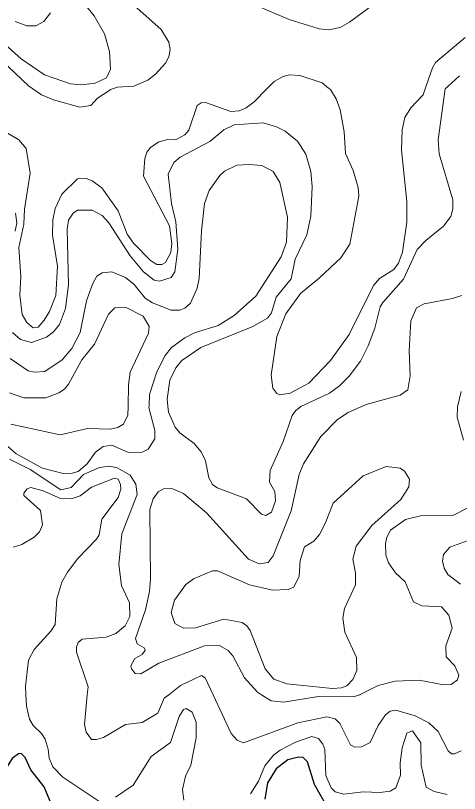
# Model space of a CAD drawing. Extents: x 473.9 to 500, y 7733.1 to 7760.8.
# Drawn here: x 492.567 to 494.528, y 7736.633 to 7740.071 of the extents above; entities that cross this region are included whole.
import ezdxf

# ---------------------------------------------------------------- set-up
doc = ezdxf.new("R2010")
doc.units = 0
doc.header["$LTSCALE"] = 0.032
doc.layers.add('1', color=7, linetype='Continuous', lineweight=25)
doc.layers.add('2', color=7, linetype='Continuous', lineweight=13)

msp = doc.modelspace()

# ---------------------------------------------------------------- linework, layer by layer
at = {"layer": '1'}
for points in [[(492.74, 7736.5495), (492.6941, 7736.6628), (492.6352, 7736.7367), (492.6092, 7736.7922), (492.5916, 7736.8095), (492.5806, 7736.8088), (492.552, 7736.7882), (492.5123, 7736.7246), (492.4698, 7736.6894), (492.4391, 7736.6783), (492.3203, 7736.6625), (492.0998, 7736.6505), (492.0193, 7736.6261)], [(493.9383, 7736.5846), (493.8881, 7736.6721), (493.8565, 7736.7734), (493.838, 7736.7912), (493.8164, 7736.7941), (493.7707, 7736.7816), (493.7184, 7736.7422), (493.6797, 7736.6798), (493.6679, 7736.6077)]]:
    msp.add_lwpolyline(points, dxfattribs=at)
at = {"layer": '2'}
for points in [[(492.8195, 7740.1861), (492.9146, 7740.0698), (492.9605, 7739.9896), (492.982, 7739.9112), (492.9867, 7739.8334), (492.9688, 7739.7947), (492.9189, 7739.7714), (492.8579, 7739.7652), (492.8097, 7739.7682), (492.6954, 7739.8081), (492.5926, 7739.8799), (492.4771, 7739.9813)], [(493.0763, 7740.1278), (493.2105, 7740.0095), (493.2443, 7739.9524), (493.2507, 7739.9209), (493.2446, 7739.8876), (493.2297, 7739.8604), (493.1852, 7739.8113), (493.1522, 7739.7858), (493.0899, 7739.7591), (493.0178, 7739.7538), (492.987, 7739.7433), (492.9791, 7739.7381), (492.9288, 7739.705), (492.8998, 7739.6738), (492.8514, 7739.6653), (492.7347, 7739.6977), (492.6815, 7739.721), (492.6621, 7739.7341), (492.6245, 7739.7596), (492.507, 7739.872)], [(494.1324, 7740.1071), (494.042, 7740.0409), (494.0017, 7740.0184), (493.9518, 7740.008), (493.9084, 7740.012), (493.776, 7740.0526), (493.586, 7740.1341)], [(492.5654, 7740.045), (492.6166, 7740.0255), (492.6568, 7740.0249), (492.6923, 7740.0446), (492.7222, 7740.0822)], [(494.0186, 7739.5564), (494.0249, 7739.461), (494.0585, 7739.3854), (494.0804, 7739.3108), (494.083, 7739.2722), (494.0443, 7739.0601), (494.0036, 7739.0002), (493.9103, 7738.9117), (493.826, 7738.8425), (493.7609, 7738.7523), (493.721, 7738.6526), (493.6969, 7738.4817), (493.7044, 7738.4243), (493.7208, 7738.4), (493.7342, 7738.3939), (493.7807, 7738.4012), (493.862, 7738.4462), (493.9586, 7738.5467), (494.0402, 7738.6613), (494.1481, 7738.8782), (494.1743, 7738.909), (494.238, 7738.9482), (494.2594, 7738.9759), (494.2758, 7739.0247), (494.295, 7739.1581), (494.295, 7739.2486), (494.2719, 7739.4759), (494.2749, 7739.5653), (494.287, 7739.6203), (494.3137, 7739.6624), (494.3675, 7739.7209), (494.3795, 7739.7556), (494.4085, 7739.8399), (494.423, 7739.8634), (494.5531, 7739.9737)], [(492.5239, 7739.5552), (492.5812, 7739.5218), (492.6138, 7739.4836), (492.6316, 7739.3746), (492.606, 7739.2149), (492.6042, 7739.1484), (492.581, 7739.045), (492.5899, 7738.9174), (492.5859, 7738.8355), (492.5961, 7738.7491), (492.6175, 7738.7139), (492.6453, 7738.6901), (492.6669, 7738.6943), (492.6943, 7738.7248), (492.7168, 7738.7625), (492.7458, 7738.8333), (492.7521, 7738.9635), (492.7309, 7739.1007), (492.732, 7739.1683), (492.7428, 7739.2181), (492.7711, 7739.2809), (492.8407, 7739.3485), (492.8793, 7739.3501), (492.9061, 7739.3401), (492.9476, 7739.3095), (493.0199, 7739.208), (493.0605, 7739.1045), (493.0889, 7739.0641), (493.1635, 7738.9888), (493.1907, 7738.9704), (493.2127, 7738.9704), (493.2294, 7738.9795), (493.2531, 7739.023), (493.2571, 7739.0638), (493.2466, 7739.1421), (493.133, 7739.3608), (493.1388, 7739.4393), (493.1468, 7739.4662), (493.1635, 7739.4881), (493.1999, 7739.5131), (493.2395, 7739.5231), (493.2741, 7739.5219), (493.315, 7739.5433), (493.3326, 7739.5648), (493.3699, 7739.6729), (493.3866, 7739.6848), (493.4059, 7739.687), (493.5187, 7739.6467), (493.5557, 7739.65), (493.5855, 7739.6627), (493.6206, 7739.6893), (493.6774, 7739.7468), (493.709, 7739.7789), (493.7489, 7739.8006), (493.777, 7739.8083), (493.8232, 7739.8061), (493.9211, 7739.7729), (493.9503, 7739.7502), (493.9581, 7739.7442), (493.9831, 7739.7024), (494.0008, 7739.6533), (494.0186, 7739.5564)], [(493.6608, 7739.5962), (493.7197, 7739.5796), (493.7578, 7739.5599), (493.8127, 7739.5151), (493.8497, 7739.4588), (493.8713, 7739.3822), (493.8778, 7739.3146), (493.8723, 7739.1844), (493.8544, 7739.1012), (493.8024, 7738.994), (493.7841, 7738.9078), (493.7187, 7738.8268), (493.6985, 7738.7562), (493.6806, 7738.7333), (493.6152, 7738.6963), (493.3853, 7738.6039), (493.3022, 7738.547), (493.2753, 7738.5143), (493.2493, 7738.4601), (493.2371, 7738.375), (493.2404, 7738.3443), (493.2433, 7738.3177), (493.2719, 7738.2521), (493.2934, 7738.2264), (493.3565, 7738.18), (493.3878, 7738.1423), (493.4059, 7738.1032), (493.4213, 7738.0277), (493.4366, 7737.9983), (493.4579, 7737.9832), (493.5881, 7737.9343), (493.6533, 7737.8675), (493.6726, 7737.8614), (493.6982, 7737.8757), (493.7148, 7737.9265), (493.7123, 7737.9671), (493.6896, 7738.0092), (493.6919, 7738.0604), (493.75, 7738.1884), (493.7888, 7738.3032), (493.8031, 7738.3244), (493.8276, 7738.3425), (493.8276, 7738.3425), (493.9533, 7738.4025), (493.9981, 7738.4347), (494.0405, 7738.4776), (494.0909, 7738.5439), (494.1246, 7738.6114), (494.1538, 7738.6891), (494.1779, 7738.7833), (494.1892, 7738.8033), (494.2811, 7738.9051), (494.3417, 7739.0368), (494.3797, 7739.0761), (494.4583, 7739.1405), (494.49, 7739.1828), (494.4987, 7739.2145), (494.4985, 7739.2568), (494.4378, 7739.4593), (494.4343, 7739.5215), (494.4651, 7739.7469), (494.4761, 7739.7568), (494.5285, 7739.8043)], [(492.5542, 7738.6698), (492.5893, 7738.639), (492.6374, 7738.6251), (492.7035, 7738.6497), (492.7353, 7738.6733), (492.7612, 7738.7052), (492.7876, 7738.7754), (492.8011, 7738.88), (492.7945, 7739.1261), (492.8014, 7739.166), (492.821, 7739.1971), (492.8402, 7739.2105), (492.905, 7739.2102), (492.9499, 7739.1877), (492.9791, 7739.1541), (493.0739, 7739.0081), (493.1328, 7738.9384), (493.1799, 7738.9018), (493.2032, 7738.8969), (493.2545, 7738.913), (493.2708, 7738.938), (493.2845, 7739.0386), (493.2748, 7739.1597), (493.2556, 7739.2401), (493.2419, 7739.3697), (493.2667, 7739.4206), (493.2941, 7739.4451), (493.4249, 7739.5145), (493.4876, 7739.566), (493.5332, 7739.588), (493.6608, 7739.5962)], [(492.4902, 7738.2032), (492.5701, 7738.1333), (492.6869, 7738.0709), (492.7774, 7738.0474), (492.8176, 7738.0478), (492.8442, 7738.0562), (492.8842, 7738.0901), (492.9198, 7738.1406), (492.9546, 7738.1661), (492.9925, 7738.1726), (493.0664, 7738.1393), (493.1269, 7738.1413), (493.1537, 7738.1551), (493.1829, 7738.2008), (493.1829, 7738.2365), (493.1565, 7738.3392), (493.1567, 7738.3446), (493.1583, 7738.3965), (493.1917, 7738.4966), (493.2278, 7738.5684), (493.2565, 7738.6042), (493.315, 7738.6467), (493.3581, 7738.6686), (493.4623, 7738.7004), (493.533, 7738.7447), (493.6293, 7738.8303), (493.74, 7739.0048), (493.7636, 7739.0696), (493.7678, 7739.179), (493.7353, 7739.3323), (493.7056, 7739.3817), (493.6549, 7739.4087), (493.5985, 7739.413), (493.545, 7739.4089), (493.4896, 7739.3832), (493.469, 7739.3643), (493.4227, 7739.2982), (493.4017, 7739.2399), (493.3883, 7739.1195), (493.3785, 7738.9089), (493.3699, 7738.8659), (493.3399, 7738.8003), (493.3152, 7738.7777), (493.293, 7738.7683), (493.255, 7738.7686)], [(492.5671, 7739.1974), (492.573, 7739.1543), (492.5657, 7739.118)], [(493.255, 7738.7686), (493.172, 7738.8004), (493.1396, 7738.8217), (493.0915, 7738.8815), (493.0529, 7738.9137), (492.9929, 7738.9381), (492.9495, 7738.9335), (492.9269, 7738.9194), (492.9065, 7738.8832), (492.8803, 7738.8102), (492.8528, 7738.6694), (492.8165, 7738.5986), (492.7735, 7738.5498), (492.6959, 7738.4981), (492.6515, 7738.494), (492.6229, 7738.5001), (492.5436, 7738.5556)], [(494.5388, 7738.8337), (494.497, 7738.82), (494.3721, 7738.7972), (494.3385, 7738.7794), (494.3135, 7738.7211), (494.3056, 7738.5884), (494.3104, 7738.4785), (494.2994, 7738.4171), (494.2669, 7738.3936), (494.116, 7738.3522), (494.0919, 7738.3416), (494.036, 7738.3172), (493.9895, 7738.2857), (493.9161, 7738.211), (493.8387, 7738.0893), (493.8206, 7738.0431), (493.7852, 7737.8824), (493.7059, 7737.6825), (493.683, 7737.6536), (493.643, 7737.6477), (493.5962, 7737.6683), (493.4108, 7737.8731), (493.3085, 7737.9588), (493.2582, 7737.9802), (493.2213, 7737.9788), (493.1972, 7737.9653), (493.1749, 7737.9355), (493.1608, 7737.8873), (493.1639, 7737.5816), (493.159, 7737.5252), (493.1419, 7737.4441), (493.0972, 7737.318), (493.1051, 7737.2948), (493.1355, 7737.2769), (493.1393, 7737.2668), (493.1267, 7737.2478), (493.094, 7737.2291), (493.0763, 7737.1974), (493.0787, 7737.1841), (493.0954, 7737.1627), (493.1199, 7737.1612), (493.1997, 7737.2094), (493.4019, 7737.2851), (493.4688, 7737.2871), (493.5059, 7737.265), (493.5269, 7737.2412), (493.579, 7737.1443), (493.6355, 7737.081), (493.6543, 7737.0693), (493.6966, 7737.0428), (493.7508, 7737.0364), (493.9047, 7737.062), (494.0585, 7737.0605), (494.0875, 7737.0693), (494.0896, 7737.0699)], [(492.5407, 7738.4032), (492.6042, 7738.3818), (492.7007, 7738.3819), (492.7581, 7738.4037), (492.7831, 7738.4197), (492.8011, 7738.442), (492.8596, 7738.549), (492.9161, 7738.6189), (492.9775, 7738.7504), (493.0058, 7738.7788), (493.0551, 7738.7808), (493.1305, 7738.7428), (493.1573, 7738.6965), (493.154, 7738.6671), (493.0729, 7738.4948), (493.0659, 7738.4389), (493.0641, 7738.3449), (493.0633, 7738.3051), (493.0437, 7738.2649), (493.0191, 7738.2504), (492.986, 7738.2433), (492.8847, 7738.2456), (492.7639, 7738.2183), (492.5459, 7738.2649)], [(494.5454, 7738.1944), (494.518, 7738.2956), (494.5195, 7738.3403), (494.5195, 7738.3418), (494.5357, 7738.4093)], [(494.5361, 7736.8215), (494.5061, 7736.808), (494.4925, 7736.8088), (494.4777, 7736.8211), (494.4337, 7736.9069), (494.3929, 7736.9458), (494.3319, 7736.9766), (494.2467, 7737.0009), (494.222, 7736.9961), (494.2014, 7736.9804), (494.1695, 7736.9335), (494.1336, 7736.8588), (494.0948, 7736.839), (494.0659, 7736.8372), (494.0463, 7736.8485), (494.0004, 7736.942), (493.9786, 7736.9623), (493.9422, 7736.972), (493.8135, 7736.9446), (493.5746, 7736.8566), (493.546, 7736.8684), (493.5196, 7736.8984), (493.4402, 7737.0693), (493.4054, 7737.1441), (493.3889, 7737.1543), (493.2963, 7737.1104), (493.2436, 7737.0693), (493.2236, 7737.0537), (493.1952, 7736.9879), (493.1268, 7736.9459), (493.0524, 7736.9377), (492.9558, 7736.8806), (492.9249, 7736.8713), (492.9034, 7736.872), (492.8798, 7736.9041), (492.8721, 7736.938), (492.8841, 7737.0693), (492.8873, 7737.1046), (492.8357, 7737.2569), (492.8358, 7737.2794), (492.8437, 7737.3), (492.8616, 7737.3143), (492.968, 7737.3234), (493.0106, 7737.3392), (493.0513, 7737.374), (493.072, 7737.4145), (493.0712, 7737.4759), (493.0353, 7737.5515), (493.0232, 7737.6444), (493.0361, 7737.7801), (493.1043, 7737.9537), (493.0989, 7737.9998), (493.0736, 7738.039), (493.0154, 7738.0727), (492.9838, 7738.0798), (492.9382, 7738.074), (492.867, 7738.042), (492.8125, 7737.9851), (492.7678, 7737.9754), (492.6318, 7738.064), (492.5405, 7738.1102)], [(492.9344, 7736.5991), (492.7763, 7736.7054), (492.7318, 7736.7504), (492.7156, 7736.7883), (492.711, 7736.8291), (492.6975, 7736.873), (492.6818, 7736.8986), (492.645, 7736.9339), (492.6295, 7736.961), (492.6154, 7737.0189), (492.6128, 7737.0693), (492.6108, 7737.1074), (492.6241, 7737.2226), (492.6492, 7737.2685), (492.7237, 7737.3503), (492.7421, 7737.3791), (492.7495, 7737.4932), (492.772, 7737.5672), (492.796, 7737.6116), (492.8422, 7737.6718), (492.9253, 7737.7566), (492.9364, 7737.7758), (492.9486, 7737.8448), (493.02, 7737.9413), (493.0316, 7737.9778), (493.0312, 7737.999), (493.0199, 7738.0219), (493.0047, 7738.0267), (492.903, 7737.9871), (492.8533, 7737.9484), (492.8125, 7737.9349), (492.7662, 7737.9361), (492.6895, 7737.9697), (492.6347, 7737.9854), (492.6181, 7737.9792), (492.6036, 7737.96), (492.604, 7737.9497), (492.6767, 7737.8839), (492.686, 7737.8208), (492.6734, 7737.7898), (492.6501, 7737.766), (492.5952, 7737.7329), (492.556, 7737.7214)], [(494.4697, 7737.2369), (494.4681, 7737.2847), (494.4953, 7737.3641), (494.4816, 7737.4214), (494.4494, 7737.4577), (494.3624, 7737.4616), (494.3258, 7737.4802), (494.2888, 7737.5682), (494.2453, 7737.6077), (494.2143, 7737.6522), (494.2036, 7737.6878), (494.2011, 7737.7382), (494.2071, 7737.766), (494.224, 7737.7966), (494.2895, 7737.8435), (494.356, 7737.8604), (494.4995, 7737.8619), (494.5657, 7737.8948)], [(494.566, 7737.7511), (494.4849, 7737.7215), (494.4573, 7737.6894), (494.4529, 7737.6589), (494.4604, 7737.6282), (494.4764, 7737.6011), (494.5332, 7737.5572)], [(494.0896, 7737.0699), (494.1684, 7737.1106), (494.2445, 7737.1295), (494.3496, 7737.1343), (494.4578, 7737.1135), (494.4916, 7737.1142), (494.519, 7737.1355), (494.5258, 7737.1561), (494.5082, 7737.1963), (494.4697, 7737.2369)], [(493.3101, 7736.6034), (493.3046, 7736.6501), (493.3183, 7736.709), (493.3411, 7736.7584), (493.3648, 7736.879), (493.3649, 7736.9486), (493.3472, 7736.992), (493.3215, 7737.0088), (493.3089, 7737.0034), (493.2904, 7736.9733), (493.2514, 7736.8586), (493.1669, 7736.7967), (493.0871, 7736.6701), (493.009, 7736.6172)], [(494.4744, 7736.6279), (494.4163, 7736.6419), (494.3804, 7736.6615), (494.3587, 7736.7584), (494.3568, 7736.8571), (494.3208, 7736.9105), (494.2959, 7736.8995), (494.2757, 7736.834), (494.2663, 7736.7685), (494.2678, 7736.7145), (494.2471, 7736.6578), (494.2226, 7736.6436), (494.1764, 7736.6368), (494.1023, 7736.6407), (494.0173, 7736.6303), (493.9793, 7736.64), (493.961, 7736.658), (493.9384, 7736.7129), (493.9333, 7736.8272), (493.925, 7736.8511), (493.906, 7736.8755), (493.8757, 7736.8843), (493.8034, 7736.8591), (493.7364, 7736.8247), (493.7071, 7736.8019), (493.669, 7736.7554), (493.64, 7736.6871), (493.605, 7736.6314)]]:
    msp.add_lwpolyline(points, dxfattribs=at)
msp.add_lwpolyline([(494.0208, 7737.4501), (494.0691, 7737.5548), (494.0693, 7737.6074), (494.0571, 7737.669), (494.0725, 7737.7256), (494.1408, 7737.817), (494.269, 7737.9316), (494.3045, 7737.9876), (494.3073, 7738.0226), (494.286, 7738.0574), (494.2661, 7738.0701), (494.2048, 7738.0775), (494.1026, 7738.0367), (493.9707, 7737.9162), (493.9355, 7737.8261), (493.9093, 7737.7775), (493.8843, 7737.7486), (493.8434, 7737.7236), (493.824, 7737.6632), (493.8206, 7737.5929), (493.7969, 7737.5445), (493.7712, 7737.5347), (493.7025, 7737.5319), (493.6007, 7737.5545), (493.4597, 7737.6167), (493.4372, 7737.6163), (493.3537, 7737.5822), (493.3194, 7737.5569), (493.269, 7737.4867), (493.2547, 7737.4321), (493.2705, 7737.384), (493.3097, 7737.3634), (493.3617, 7737.3655), (493.4876, 7737.4035), (493.5686, 7737.3886), (493.5885, 7737.3745), (493.6035, 7737.353), (493.6705, 7737.1831), (493.7081, 7737.1382), (493.7656, 7737.1182), (493.9679, 7737.0975), (494.0071, 7737.1), (494.0305, 7737.1081), (494.0565, 7737.1359), (494.0748, 7737.177), (494.074, 7737.2332), (494.0221, 7737.3454), (494.0122, 7737.4081)], close=True, dxfattribs=at)

doc.saveas('drawing.dxf')
